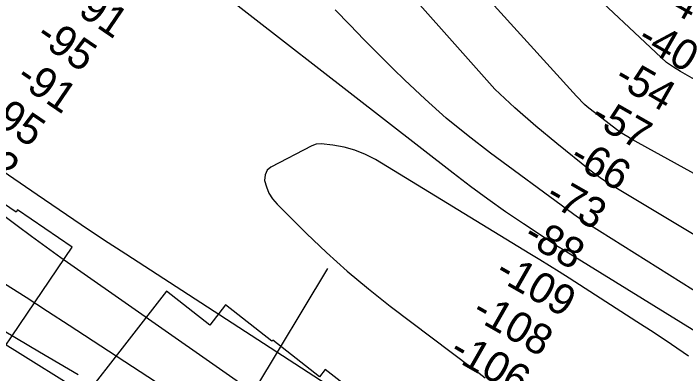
# Model space of a CAD drawing. Extents: x 3567028 to 3605064, y 510945 to 536587.
# Drawn here: x 3580028 to 3581504, y 527092 to 527882 of the extents above; entities that cross this region are included whole.
import ezdxf

# ---------------------------------------------------------------- set-up
doc = ezdxf.new("R2010")
doc.units = 0
for name, color, linetype in [('V-CHAN-NAID', 7, 'Continuous'), ('V-RIVR-RANG', 7, 'Continuous'), ('V-RRAP-RVMT', 7, 'Continuous'), ('V-TOPO-MAJR', 7, 'Continuous'), ('V-TOPO-MINR', 7, 'Continuous')]:
    doc.layers.add(name, color=color, linetype=linetype)

msp = doc.modelspace()

# ---------------------------------------------------------------- linework, layer by layer
at = {"layer": 'V-RIVR-RANG'}
msp.add_line((3580177, 526425.4), (3580718.3, 527322.8), dxfattribs=at)
at = {"layer": 'V-RRAP-RVMT'}
for points in [[(3579875.9, 526955.5), (3580157, 527369.7), (3580036.9, 527451.2), (3580033.6, 527446.4), (3579928.9, 527517.6), (3579910.9, 527491.3), (3579803.3, 527564.4), (3579796.3, 527554.2), (3579699.1, 527620.3), (3579700.1, 527621.8), (3579583.5, 527701), (3579583.2, 527700.4), (3579491, 527763), (3579512.3, 527792.4), (3579406.6, 527868.8), (3579422.2, 527890.5)], [(3580364.1, 527273), (3580089, 526920.8), (3580184.1, 526847.6), (3580173.1, 526833.4), (3580276.2, 526754), (3580268.7, 526744.5), (3580378.8, 526658.4), (3580395.2, 526679.5), (3580497.5, 526599.2), (3580515.5, 526622), (3580617.9, 526542), (3580624, 526549.8), (3580737.1, 526473.3)], [(3581026.2, 526902.3), (3581028.3, 526905.4), (3580912.2, 526983.6), (3580911.5, 526982.6), (3580832.5, 527044.2), (3580814.7, 527021.2), (3580712.2, 527101.1), (3580699.7, 527085.3), (3580597.3, 527165.5), (3580595.4, 527163.1), (3580493.5, 527242.9), (3580458.9, 527198.5), (3580364.1, 527273)]]:
    msp.add_lwpolyline(points, dxfattribs=at)
at = {"layer": 'V-TOPO-MAJR'}
for points in [[(3581984.1, 527473.8), (3581492.7, 527755.2), (3581476.9, 527764.7), (3581461.5, 527774.6), (3580668.3, 528518.8)], [(3581509.9, 527130.4), (3581472.5, 527156.1), (3581434.7, 527181.3), (3581396.7, 527206.1), (3581247.6, 527301.8), (3581226.3, 527315.3), (3581204.9, 527328.8), (3581183.4, 527342.1), (3581161.9, 527355.3), (3580822.7, 527561.6), (3580800.5, 527573.1), (3580777.6, 527582.6), (3580753.7, 527589), (3580729.1, 527593.4), (3580703.3, 527596.2), (3580692.4, 527595.2), (3580682.9, 527591.9), (3580593.1, 527545), (3580584.5, 527538.5), (3580580.3, 527528.5), (3580579, 527516.2), (3580583, 527501.6), (3580588.7, 527487.8), (3580596.7, 527475.3), (3580606.5, 527463.7), (3580670.9, 527399.7), (3580715, 527357.7), (3580760.2, 527317), (3580807, 527278.1), (3580854.8, 527240.4), (3581036.7, 527103.1), (3581050.1, 527093.1), (3581063.6, 527083.1)], [(3579826.1, 527271.1), (3580373.2, 526930.3), (3580447.2, 526884.4), (3580521.1, 526838.4), (3580595.2, 526792.5), (3580669.2, 526746.7), (3580755.2, 526693.6), (3580786.2, 526674.2), (3580816.9, 526654.5), (3580847.4, 526634.3), (3580877.6, 526613.9), (3581083.5, 526472.7), (3581217, 526382.1), (3581351.2, 526292.4), (3581486.2, 526204.1), (3581621.8, 526116.7)]]:
    msp.add_lwpolyline(points, dxfattribs=at)
at = {"layer": 'V-TOPO-MINR'}
for points in [[(3582316, 526921.1), (3581339.6, 527506.5), (3581327.7, 527514), (3581316, 527521.8), (3581304.7, 527530), (3581293.5, 527538.5), (3581221, 527596.7), (3581174.4, 527635.3), (3581128.8, 527675.1), (3581084.7, 527716.4), (3580561.8, 528304.2)], [(3581935.1, 527303.4), (3581384.9, 527606.7), (3581376.4, 527611.6), (3581368.2, 527616.7), (3581360.1, 527622.2), (3581352.2, 527627.9), (3581294.1, 527672.1), (3581287.6, 527677.3), (3581281.3, 527682.8), (3581275.4, 527688.7), (3581269.7, 527694.8), (3581264.3, 527701.2), (3580844.9, 528162.9)], [(3581636.4, 527115.5), (3581231.3, 527366), (3581229.4, 527367.1), (3581227.6, 527368.3), (3581224, 527370.6), (3581148, 527420.6), (3581108.5, 527447.3), (3581069.4, 527474.6), (3581031, 527502.8), (3580993.1, 527531.6), (3580328.2, 528049.1)], [(3582031.5, 526953.9), (3581289.1, 527420.6), (3581277.7, 527428), (3581266.4, 527435.5), (3581255.2, 527443.3), (3581244.2, 527451.2), (3581075.2, 527575.5), (3581025.9, 527613.5), (3580977.8, 527652.7), (3580931.4, 527694), (3580886.1, 527736.7), (3580862.5, 527759.9), (3580830, 527792.1), (3580797.8, 527824.6), (3580766, 527857.5), (3580734.4, 527890.6)], [(3579990.8, 527546), (3580079.5, 527485), (3580128, 527451.9), (3580176.7, 527419.1), (3580225.6, 527386.7), (3580274.7, 527354.6), (3580908.3, 526944.1)], [(3580004, 527441.6), (3580035.6, 527417.3), (3580067.4, 527393.4), (3580099.7, 527370), (3580132.1, 527346.9), (3580865.4, 526834), (3580884.7, 526820), (3580903.7, 526805.6), (3580922.2, 526790.6), (3580940.4, 526775.1), (3581015.8, 526709), (3581038.4, 526689.5), (3581061, 526670.1), (3581083.9, 526650.9), (3581106.9, 526631.9), (3581130.1, 526613.1), (3581153.3, 526594.4), (3581176.8, 526576), (3581200.4, 526557.7), (3581337, 526452.6), (3581425.9, 526383.5), (3581514.4, 526313.9)], [(3579820.6, 527296.6), (3580084.7, 527140), (3580169.9, 527090.2)], [(3580008, 527290.2), (3580055.3, 527259.6), (3580102.5, 527228.9), (3580149.7, 527198.2), (3580809.2, 526768.4), (3580835.8, 526750.8), (3580862.1, 526733), (3580888.2, 526714.9), (3580914.1, 526696.4), (3581104.1, 526559.2), (3581170.9, 526510.4), (3581237.4, 526461.1), (3581303.3, 526411), (3581368.8, 526360.5), (3581386.2, 526347), (3581442.9, 526303), (3581499.9, 526259.4), (3581557.3, 526216.3)]]:
    msp.add_lwpolyline(points, dxfattribs=at)

# ---------------------------------------------------------------- texts
at = {"layer": 'V-CHAN-NAID'}
msp.add_text('BISSO TOWBOAT (122.1) (2)', height=100, rotation=62.6611, dxfattribs=at).set_placement((3581451.8, 526337.5))
at = {"layer": 'V-RIVR-RANG'}
for s, rotation, p in [('-91', 325.7424, (3580142.2, 527898.2)), ('-43', 330.2293, (3581441.6, 527903.4)), ('-95', 325.7424, (3580072.9, 527824.4)), ('-40', 330.2293, (3581393.8, 527815.6)), ('-91', 325.7424, (3580029.3, 527733.2)), ('-54', 330.2293, (3581343, 527729.4)), ('-95', 325.7424, (3579959.9, 527659.4)), ('-57', 330.2293, (3581290.6, 527644.2)), ('-92', 325.7424, (3579902.5, 527577.5)), ('-66', 330.2293, (3581244.8, 527555.1)), ('-73', 330.2293, (3581191.8, 527470.3)), ('-88', 330.2293, (3581143.7, 527382.6)), ('-109', 330.2293, (3581081.3, 527303.1)), ('-108', 330.2293, (3581030.7, 527216.8)), ('-106', 330.2293, (3580981.3, 527129.9))]:
    msp.add_text(s, height=67, rotation=rotation, dxfattribs=at).set_placement(p)

doc.saveas('drawing.dxf')
